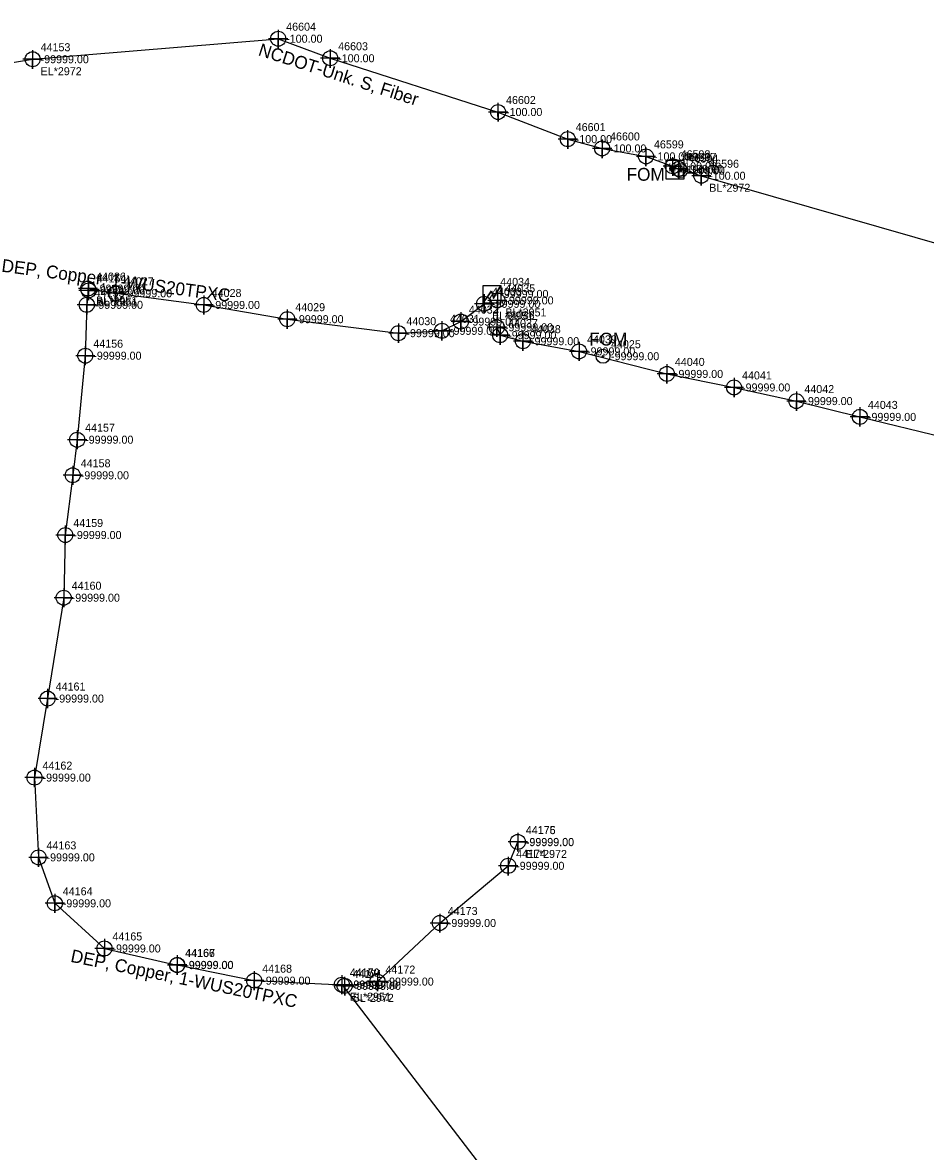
# Model space of a CAD drawing. Extents: x 2083698 to 2094313, y 743246 to 752873.
# Drawn here: x 2090535.9 to 2090817.7, y 747439.2 to 747791.7 of the extents above; entities that cross this region are included whole.
import ezdxf

# ---------------------------------------------------------------- set-up
doc = ezdxf.new("R2010")
doc.units = 0
for name, color, linetype in [('COGO Default Parcel', 7, 'Continuous'), ('Exist Other Culture Area Outline', 7, 'Continuous'), ('Exist Property Iron Pin CELL', 7, 'Continuous'), ('Exist Property Iron Pin Cogo Elevation', 7, 'Continuous'), ('Exist Property Iron Pin Cogo Number', 7, 'Continuous'), ('Exist Property Iron Pin Leader', 7, 'Continuous'), ('Exist Property Iron Pin Text', 7, 'Continuous'), ('Exist Property Monument Leader', 7, 'Continuous'), ('Exist Property Monument Text', 7, 'Continuous'), ('Exist Right of Way Line Leader', 7, 'Continuous'), ('Exist Right of Way Line Text', 7, 'Continuous'), ('Exist Roads EOP Cogo Number', 7, 'Continuous'), ('Exist Roads EOP Cogo Point CELL', 7, 'Continuous'), ('Exist Utilities Other Located Object CELL', 7, 'Continuous'), ('Exist Utilities Other Located Object Text', 7, 'Continuous'), ('Exist Utilities Power Joint Use Telephone Cogo Elevation', 7, 'Continuous'), ('Exist Utilities Power Joint Use Telephone Cogo Number', 7, 'Continuous'), ('Exist Utilities Power UG Cable SUE LOS B', 7, 'Continuous'), ('Exist Utilities Power UG Cable SUE LOS B Text', 7, 'Continuous'), ('Exist Utilities Power UG Cable SUE LOS C', 7, 'Continuous'), ('Exist Utilities Telephone UG Conduit SUE LOS B', 7, 'Continuous'), ('Exist Utilities Telephone UG Conduit SUE LOS B Text', 7, 'Continuous'), ('Scratch_Level_0', 7, 'Continuous'), ('Scratch_Level_2', 7, 'Continuous'), ('Scratch_Level_3', 7, 'Continuous')]:
    doc.layers.add(name, color=color, linetype=linetype)

msp = doc.modelspace()

# ---------------------------------------------------------------- linework, layer by layer
at = {"layer": 'Exist Other Culture Area Outline'}
msp.add_line((2090682.48, 747706.98), (2090682.48, 747706.98), dxfattribs=at)
msp.add_lwpolyline([(2090679.64, 747709.59), (2090685.19, 747709.59), (2090685.19, 747704.04), (2090679.64, 747704.04)], close=True, dxfattribs=at)
for points in [[(2090679.64, 747704.04), (2090682.28, 747707.98), (2090682.91, 747705.77), (2090685.19, 747709.59)], [(2090679.71, 747704.04), (2090682.28, 747707.77), (2090682.87, 747705.59), (2090685.19, 747709.44)]]:
    msp.add_lwpolyline(points, dxfattribs=at)
at = {"layer": 'Exist Property Iron Pin CELL'}
for p, q in [((2090736.71, 747748.67), (2090736.71, 747742.94)), ((2090742.43, 747748.67), (2090736.71, 747748.67)), ((2090742.43, 747742.94), (2090742.43, 747748.67)), ((2090739.57, 747745.81), (2090739.57, 747745.81)), ((2090736.71, 747742.94), (2090742.43, 747742.94))]:
    msp.add_line(p, q, dxfattribs=at)
at = {"layer": 'Exist Property Iron Pin Text'}
for points in [[(2090556.32, 747711.63), (2090556.32, 747705.63), (2090556.32, 747708.63), (2090559.32, 747708.63), (2090553.32, 747708.63)], [(2090556.49, 747711.07), (2090556.49, 747705.07), (2090556.49, 747708.07), (2090559.49, 747708.07), (2090553.49, 747708.07)], [(2090565.01, 747710.16), (2090565.01, 747704.16), (2090565.01, 747707.16), (2090568.01, 747707.16), (2090562.01, 747707.16)], [(2090555.92, 747706.57), (2090555.92, 747700.57), (2090555.92, 747703.57), (2090558.92, 747703.57), (2090552.92, 747703.57)], [(2090592.42, 747706.52), (2090592.42, 747700.52), (2090592.42, 747703.52), (2090595.42, 747703.52), (2090589.42, 747703.52)], [(2090679.94, 747706.89), (2090679.94, 747700.89), (2090679.94, 747703.89), (2090682.94, 747703.89), (2090676.94, 747703.89)], [(2090684.09, 747707.95), (2090684.09, 747701.95), (2090684.09, 747704.95), (2090687.09, 747704.95), (2090681.09, 747704.95)], [(2090618.52, 747702.08), (2090618.52, 747696.08), (2090618.52, 747699.08), (2090621.52, 747699.08), (2090615.52, 747699.08)], [(2090672.69, 747701.32), (2090672.69, 747695.32), (2090672.69, 747698.32), (2090675.69, 747698.32), (2090669.69, 747698.32)], [(2090666.8, 747698.45), (2090666.8, 747692.45), (2090666.8, 747695.45), (2090669.8, 747695.45), (2090663.8, 747695.45)], [(2090683.93, 747699.56), (2090683.93, 747693.56), (2090683.93, 747696.56), (2090686.93, 747696.56), (2090680.93, 747696.56)], [(2090653.2, 747697.71), (2090653.2, 747691.71), (2090653.2, 747694.71), (2090656.2, 747694.71), (2090650.2, 747694.71)], [(2090684.95, 747697.1), (2090684.95, 747691.1), (2090684.95, 747694.1), (2090687.95, 747694.1), (2090681.95, 747694.1)], [(2090692.08, 747695.21), (2090692.08, 747689.21), (2090692.08, 747692.21), (2090695.08, 747692.21), (2090689.08, 747692.21)], [(2090709.59, 747692.03), (2090709.59, 747686.03), (2090709.59, 747689.03), (2090712.59, 747689.03), (2090706.59, 747689.03)], [(2090555.46, 747690.68), (2090555.46, 747684.68), (2090555.46, 747687.68), (2090558.46, 747687.68), (2090552.46, 747687.68)], [(2090737.01, 747684.99), (2090737.01, 747678.99), (2090737.01, 747681.99), (2090740.01, 747681.99), (2090734.01, 747681.99)], [(2090757.97, 747680.77), (2090757.97, 747674.77), (2090757.97, 747677.77), (2090760.97, 747677.77), (2090754.97, 747677.77)], [(2090777.43, 747676.51), (2090777.43, 747670.51), (2090777.43, 747673.51), (2090780.43, 747673.51), (2090774.43, 747673.51)], [(2090797.26, 747671.57), (2090797.26, 747665.57), (2090797.26, 747668.57), (2090800.26, 747668.57), (2090794.26, 747668.57)], [(2090552.91, 747664.45), (2090552.91, 747658.45), (2090552.91, 747661.45), (2090555.91, 747661.45), (2090549.91, 747661.45)], [(2090551.54, 747653.34), (2090551.54, 747647.34), (2090551.54, 747650.34), (2090554.54, 747650.34), (2090548.54, 747650.34)], [(2090549.22, 747634.69), (2090549.22, 747628.69), (2090549.22, 747631.69), (2090552.22, 747631.69), (2090546.22, 747631.69)], [(2090548.71, 747615.11), (2090548.71, 747609.11), (2090548.71, 747612.11), (2090551.71, 747612.11), (2090545.71, 747612.11)], [(2090543.71, 747583.62), (2090543.71, 747577.62), (2090543.71, 747580.62), (2090546.71, 747580.62), (2090540.71, 747580.62)], [(2090539.61, 747558.94), (2090539.61, 747552.94), (2090539.61, 747555.94), (2090542.61, 747555.94), (2090536.61, 747555.94)], [(2090540.86, 747534.03), (2090540.86, 747528.03), (2090540.86, 747531.03), (2090543.86, 747531.03), (2090537.86, 747531.03)], [(2090545.93, 747519.69), (2090545.93, 747513.69), (2090545.93, 747516.69), (2090548.93, 747516.69), (2090542.93, 747516.69)], [(2090561.44, 747505.59), (2090561.44, 747499.59), (2090561.44, 747502.59), (2090564.44, 747502.59), (2090558.44, 747502.59)], [(2090584.11, 747500.4), (2090584.11, 747494.4), (2090584.11, 747497.4), (2090587.11, 747497.4), (2090581.11, 747497.4)], [(2090584.18, 747500.46), (2090584.18, 747494.46), (2090584.18, 747497.46), (2090587.18, 747497.46), (2090581.18, 747497.46)], [(2090608.19, 747495.54), (2090608.19, 747489.54), (2090608.19, 747492.54), (2090611.19, 747492.54), (2090605.19, 747492.54)], [(2090635.53, 747494.28), (2090635.53, 747488.28), (2090635.53, 747491.28), (2090638.53, 747491.28), (2090632.53, 747491.28)]]:
    msp.add_lwpolyline(points, dxfattribs=at)
for centre in [(2090556.32, 747708.63), (2090556.49, 747708.07), (2090565.01, 747707.16), (2090555.92, 747703.57), (2090592.42, 747703.52), (2090679.94, 747703.89), (2090684.09, 747704.95), (2090618.52, 747699.08), (2090666.8, 747695.45), (2090672.69, 747698.32), (2090683.93, 747696.56), (2090653.2, 747694.71), (2090684.95, 747694.1), (2090692.08, 747692.21), (2090709.59, 747689.03), (2090555.46, 747687.68), (2090737.01, 747681.99), (2090757.97, 747677.77), (2090777.43, 747673.51), (2090797.26, 747668.57), (2090552.91, 747661.45), (2090551.54, 747650.34), (2090549.22, 747631.69), (2090548.71, 747612.11), (2090543.71, 747580.62), (2090539.61, 747555.94), (2090540.86, 747531.03), (2090545.93, 747516.69), (2090561.44, 747502.59), (2090584.11, 747497.4), (2090584.18, 747497.46), (2090608.19, 747492.54), (2090635.53, 747491.28)]:
    msp.add_circle(centre, 2.34, dxfattribs=at)
at = {"layer": 'Exist Right of Way Line Text'}
for points in [[(2090615.66, 747789.47), (2090615.69, 747783.66), (2090615.67, 747786.66), (2090618.69, 747786.66), (2090612.69, 747786.66)], [(2090538.98, 747783.06), (2090539.01, 747777.25), (2090539, 747780.25), (2090542.01, 747780.25), (2090536.01, 747780.25)], [(2090631.89, 747783.37), (2090631.92, 747777.55), (2090631.9, 747780.55), (2090634.92, 747780.55), (2090628.92, 747780.55)], [(2090684.28, 747766.59), (2090684.31, 747760.77), (2090684.29, 747763.77), (2090687.31, 747763.77), (2090681.31, 747763.77)], [(2090706.03, 747758.11), (2090706.06, 747752.3), (2090706.05, 747755.3), (2090709.06, 747755.3), (2090703.06, 747755.3)], [(2090716.76, 747755.21), (2090716.79, 747749.4), (2090716.77, 747752.4), (2090719.79, 747752.4), (2090713.79, 747752.4)], [(2090730.45, 747752.73), (2090730.49, 747746.91), (2090730.47, 747749.91), (2090733.49, 747749.91), (2090727.49, 747749.91)], [(2090738.79, 747749.63), (2090738.82, 747743.82), (2090738.8, 747746.82), (2090741.82, 747746.82), (2090735.82, 747746.82)], [(2090740.65, 747748.83), (2090740.69, 747743.01), (2090740.67, 747746.01), (2090743.69, 747746.01), (2090737.69, 747746.01)], [(2090747.72, 747746.69), (2090747.75, 747740.87), (2090747.73, 747743.87), (2090750.75, 747743.87), (2090744.75, 747743.87)], [(2090690.45, 747538.66), (2090690.48, 747532.85), (2090690.46, 747535.85), (2090693.48, 747535.85), (2090687.48, 747535.85)], [(2090687.42, 747531.22), (2090687.46, 747525.4), (2090687.44, 747528.4), (2090690.46, 747528.4), (2090684.46, 747528.4)], [(2090666.09, 747513.36), (2090666.12, 747507.54), (2090666.1, 747510.54), (2090669.12, 747510.54), (2090663.12, 747510.54)], [(2090636.4, 747493.72), (2090636.43, 747487.91), (2090636.41, 747490.91), (2090639.43, 747490.91), (2090633.43, 747490.91)], [(2090646.64, 747495.07), (2090646.67, 747489.25), (2090646.66, 747492.25), (2090649.67, 747492.25), (2090643.67, 747492.25)]]:
    msp.add_lwpolyline(points, dxfattribs=at)
for centre in [(2090615.69, 747786.66), (2090539.01, 747780.25), (2090631.92, 747780.55), (2090684.31, 747763.77), (2090706.06, 747755.3), (2090716.79, 747752.4), (2090730.49, 747749.91), (2090738.82, 747746.82), (2090740.69, 747746.01), (2090747.75, 747743.87), (2090690.48, 747535.85), (2090687.46, 747528.4), (2090666.12, 747510.54), (2090646.67, 747492.25), (2090636.43, 747490.91)]:
    msp.add_circle(centre, 2.34, dxfattribs=at)
at = {"layer": 'Exist Utilities Other Located Object CELL'}
for centre, radius in [((2090741.27, 747745.48), 2.18), ((2090741.27, 747745.48), 0.24), ((2090717.07, 747687.51), 2.18), ((2090717.07, 747687.51), 0.24)]:
    msp.add_circle(centre, radius, dxfattribs=at)
at = {"layer": 'Exist Utilities Power UG Cable SUE LOS B'}
for points in [[(2090556.32, 747708.63), (2090565.01, 747707.16), (2090592.42, 747703.52), (2090618.52, 747699.08), (2090653.2, 747694.71), (2090666.8, 747695.45), (2090672.69, 747698.32), (2090679.94, 747703.89)], [(2090556.49, 747708.07), (2090555.92, 747703.57), (2090555.46, 747687.68), (2090552.91, 747661.45), (2090551.54, 747650.34), (2090549.22, 747631.69), (2090548.71, 747612.11), (2090543.71, 747580.62), (2090539.61, 747555.94), (2090540.86, 747531.03), (2090545.93, 747516.69), (2090561.44, 747502.59), (2090584.11, 747497.4), (2090584.18, 747497.46), (2090608.19, 747492.54), (2090635.53, 747491.28)], [(2090684.09, 747704.95), (2090683.93, 747696.56), (2090684.95, 747694.1), (2090692.08, 747692.21), (2090709.59, 747689.03), (2090737.01, 747681.99), (2090757.97, 747677.77), (2090777.43, 747673.51), (2090797.26, 747668.57), (2090823.74, 747662.1), (2090835.27, 747658.16), (2090854.65, 747653.29), (2090872.23, 747648.79), (2090903.56, 747641.19), (2090927.31, 747633.41), (2090938.47, 747630.86), (2090947.45, 747634.59)], [(2090636.43, 747490.91), (2090646.67, 747492.25), (2090666.12, 747510.54), (2090687.46, 747528.4), (2090690.48, 747535.85)]]:
    msp.add_lwpolyline(points, dxfattribs=at)
at = {"layer": 'Exist Utilities Power UG Cable SUE LOS C'}
msp.add_line((2090635.55, 747491.33), (2090688.73, 747422.02), dxfattribs=at)
at = {"layer": 'Exist Utilities Telephone UG Conduit SUE LOS B'}
msp.add_line((2090747.73, 747743.87), (2090865.64, 747709.93), dxfattribs=at)
for points in [[(2090539.01, 747780.25), (2090615.67, 747786.66), (2090631.9, 747780.55), (2090684.29, 747763.77), (2090706.05, 747755.3), (2090716.77, 747752.4), (2090730.47, 747749.91), (2090738.8, 747746.82), (2090740.67, 747746.01), (2090747.73, 747743.87)], [(2090440.26, 747752.97), (2090443.8, 747754.76), (2090452.05, 747756.99), (2090465.9, 747762.13), (2090475.68, 747766.01), (2090485.43, 747768.98), (2090502.72, 747774.24), (2090518.33, 747776.83), (2090539.01, 747780.25)]]:
    msp.add_lwpolyline(points, dxfattribs=at)

# ---------------------------------------------------------------- texts
at = {"layer": 'COGO Default Parcel'}
for s, p in [('46594', (2090743.77, 747747.99)), ('44025', (2090719.57, 747690.01)), ('44176', (2090692.98, 747538.28))]:
    msp.add_text(s, height=2.5, dxfattribs=at).set_placement(p)
at = {"layer": 'Exist Property Iron Pin CELL'}
for p in [(2090737.48, 747745.21), (2090740.06, 747743.75)]:
    msp.add_text('H', height=2.5, dxfattribs=at).set_placement(p)
at = {"layer": 'Exist Property Iron Pin Cogo Elevation'}
msp.add_text('-100.00', height=2.5, dxfattribs=at).set_placement((2090742.07, 747744.56))
at = {"layer": 'Exist Property Iron Pin Cogo Number'}
msp.add_text('46595', height=2.5, dxfattribs=at).set_placement((2090742.07, 747748.31))
at = {"layer": 'Exist Property Iron Pin Leader'}
for s, p in [('44026', (2090558.82, 747711.13)), ('44154', (2090558.99, 747710.57)), ('44027', (2090567.51, 747709.66)), ('44155', (2090558.42, 747706.07)), ('44028', (2090594.92, 747706.02)), ('44033', (2090682.44, 747706.39)), ('44035', (2090686.59, 747707.45)), ('44029', (2090621.02, 747701.58)), ('44032', (2090675.19, 747700.82)), ('44036', (2090686.43, 747699.06)), ('44030', (2090655.7, 747697.21)), ('44031', (2090669.3, 747697.95)), ('44037', (2090687.45, 747696.6)), ('44038', (2090694.58, 747694.71)), ('44156', (2090557.96, 747690.18)), ('44039', (2090712.09, 747691.53)), ('44040', (2090739.51, 747684.49)), ('44041', (2090760.47, 747680.27)), ('44042', (2090779.93, 747676.01)), ('44043', (2090799.76, 747671.07)), ('44157', (2090555.41, 747663.95)), ('44158', (2090554.04, 747652.84)), ('44159', (2090551.72, 747634.19)), ('44160', (2090551.21, 747614.61)), ('44161', (2090546.21, 747583.12)), ('44162', (2090542.11, 747558.44)), ('44163', (2090543.36, 747533.53)), ('44164', (2090548.43, 747519.19)), ('44165', (2090563.94, 747505.09)), ('44166', (2090586.61, 747499.9)), ('44167', (2090586.68, 747499.96)), ('44168', (2090610.69, 747495.04)), ('44169', (2090638.03, 747493.78))]:
    msp.add_text(s, height=2.5, dxfattribs=at).set_placement(p)
at = {"layer": 'Exist Property Monument Leader'}
for s, p in [('BL*2951', (2090558.82, 747703.63)), ('BL*2951', (2090558.99, 747703.07)), ('EL*2951', (2090682.44, 747698.89)), ('BL*2951', (2090686.59, 747699.95)), ('EL*2951', (2090638.03, 747486.28))]:
    msp.add_text(s, height=2.5, dxfattribs=at).set_placement(p)
at = {"layer": 'Exist Property Monument Text'}
for p in [(2090558.82, 747707.38), (2090558.99, 747706.82), (2090567.51, 747705.91), (2090558.42, 747702.32), (2090682.44, 747702.64), (2090686.59, 747703.7), (2090594.92, 747702.27), (2090621.02, 747697.83), (2090675.19, 747697.07), (2090686.43, 747695.31), (2090655.7, 747693.46), (2090669.3, 747694.2), (2090687.45, 747692.85), (2090694.58, 747690.96), (2090557.96, 747686.43), (2090712.09, 747687.78), (2090739.51, 747680.74), (2090760.47, 747676.52), (2090779.93, 747672.26), (2090799.76, 747667.32), (2090555.41, 747660.2), (2090554.04, 747649.09), (2090551.72, 747630.44), (2090551.21, 747610.86), (2090546.21, 747579.37), (2090542.11, 747554.69), (2090543.36, 747529.78), (2090548.43, 747515.44), (2090563.94, 747501.34), (2090586.61, 747496.15), (2090586.68, 747496.21), (2090610.69, 747491.29), (2090638.03, 747490.03)]:
    msp.add_text('-99999.00', height=2.5, dxfattribs=at).set_placement(p)
at = {"layer": 'Exist Right of Way Line Leader'}
for s, p in [('46604', (2090618.17, 747789.16)), ('44153', (2090541.51, 747782.75)), ('46603', (2090634.4, 747783.05)), ('46602', (2090686.79, 747766.27)), ('46601', (2090708.55, 747757.8)), ('46600', (2090719.27, 747754.9)), ('46599', (2090732.97, 747752.41)), ('46598', (2090741.3, 747749.32)), ('46597', (2090743.17, 747748.51)), ('46596', (2090750.23, 747746.37)), ('44175', (2090692.98, 747538.35)), ('44174', (2090689.96, 747530.9)), ('44173', (2090668.62, 747513.04)), ('44172', (2090649.17, 747494.75)), ('44171', (2090638.93, 747493.41))]:
    msp.add_text(s, height=2.5, dxfattribs=at).set_placement(p)
at = {"layer": 'Exist Roads EOP Cogo Number'}
msp.add_text('-99999.00', height=2.5, dxfattribs=at).set_placement((2090684.98, 747705.73))
at = {"layer": 'Exist Roads EOP Cogo Point CELL'}
msp.add_text('44034', height=2.5, dxfattribs=at).set_placement((2090684.98, 747709.48))
at = {"layer": 'Exist Utilities Other Located Object Text'}
for p in [(2090724.44, 747742.31), (2090712.77, 747690.86)]:
    msp.add_text('FOM', height=4, dxfattribs=at).set_placement(p)
at = {"layer": 'Exist Utilities Power Joint Use Telephone Cogo Elevation'}
msp.add_text('-99999.00', height=2.5, dxfattribs=at).set_placement((2090638.05, 747490.1))
at = {"layer": 'Exist Utilities Power Joint Use Telephone Cogo Number'}
msp.add_text('44170', height=2.5, dxfattribs=at).set_placement((2090638.05, 747493.85))
at = {"layer": 'Exist Utilities Power UG Cable SUE LOS B Text'}
for rotation, p in [(352.4421, (2090529.15, 747713.94)), (348.4379, (2090550.66, 747498.45))]:
    msp.add_text('DEP, Copper, 1-WUS20TPXC', height=4, rotation=rotation, dxfattribs=at).set_placement(p)
at = {"layer": 'Exist Utilities Telephone UG Conduit SUE LOS B Text'}
msp.add_text('NCDOT-Unk. S, Fiber', height=4, rotation=342.2406, dxfattribs=at).set_placement((2090609.19, 747781.53))
at = {"layer": 'Scratch_Level_0'}
for s, p in [('-100.00', (2090743.77, 747744.24)), ('-99999.00', (2090719.57, 747686.26)), ('-99999.00', (2090692.98, 747534.53))]:
    msp.add_text(s, height=2.5, dxfattribs=at).set_placement(p)
at = {"layer": 'Scratch_Level_2'}
for s, p in [('-100.00', (2090618.17, 747785.41)), ('-99999.00', (2090541.51, 747779)), ('-100.00', (2090634.4, 747779.3)), ('-100.00', (2090686.79, 747762.52)), ('-100.00', (2090708.55, 747754.05)), ('-100.00', (2090719.27, 747751.15)), ('-100.00', (2090732.97, 747748.66)), ('-100.00', (2090741.3, 747745.57)), ('-100.00', (2090743.17, 747744.76)), ('-100.00', (2090750.23, 747742.62)), ('-99999.00', (2090692.98, 747534.6)), ('-99999.00', (2090689.96, 747527.15)), ('-99999.00', (2090668.62, 747509.29)), ('-99999.00', (2090649.17, 747491)), ('-99999.00', (2090638.93, 747489.66))]:
    msp.add_text(s, height=2.5, dxfattribs=at).set_placement(p)
at = {"layer": 'Scratch_Level_3'}
for s, p in [('EL*2972', (2090541.51, 747775.25)), ('BL*2972', (2090750.23, 747738.87)), ('EL*2972', (2090692.98, 747530.85)), ('BL*2972', (2090638.93, 747485.91))]:
    msp.add_text(s, height=2.5, dxfattribs=at).set_placement(p)

doc.saveas('drawing.dxf')
